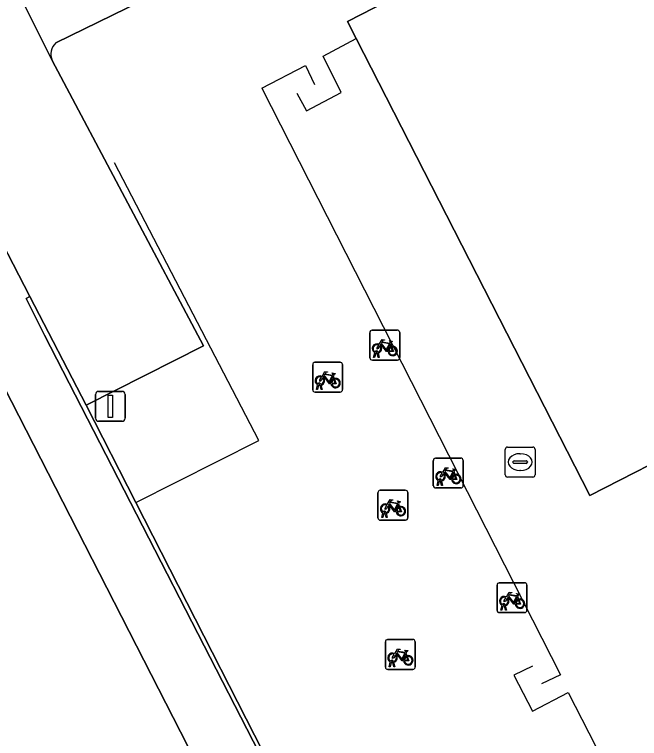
# Model space of a CAD drawing. Extents: x 158835 to 160077, y 386387 to 387778.
# Drawn here: x 159448.69 to 159469.63, y 387475.61 to 387499.85 of the extents above; entities that cross this region are included whole.
import ezdxf

# ---------------------------------------------------------------- set-up
doc = ezdxf.new("R2010")
doc.units = 0
for name, color, linetype in [('IMGEO_Fietsenrek', 7, 'Continuous'), ('IMGEO_Groenvoorziening', 7, 'Continuous'), ('IMGEO_Hek', 7, 'Continuous'), ('IMGEO_Kolk', 7, 'Continuous'), ('IMGEO_Lichtmast', 7, 'Continuous'), ('IMGEO_Pand', 7, 'Continuous'), ('IMGEO_Parkeervlak_open', 7, 'Continuous'), ('IMGEO_Voetpad_open', 7, 'Continuous')]:
    doc.layers.add(name, color=color, linetype=linetype)

msp = doc.modelspace()

# ---------------------------------------------------------------- linework, layer by layer
at = {"layer": 'IMGEO_Fietsenrek'}
for p, q in [((159460.599, 387488.356), (159460.599, 387489.197)), ((159460.599, 387489.197), (159460.599, 387488.356)), ((159460.674, 387489.281), (159461.515, 387489.281)), ((159461.515, 387489.281), (159460.674, 387489.281)), ((159461.599, 387489.206), (159461.599, 387488.365)), ((159461.599, 387488.365), (159461.599, 387489.206)), ((159461.286, 387488.83), (159461.322, 387488.735)), ((159460.726, 387488.365), (159460.765, 387488.525)), ((159460.795, 387488.513), (159460.76, 387488.365)), ((159460.837, 387488.537), (159460.836, 387488.541)), ((159460.878, 387488.365), (159460.844, 387488.507)), ((159460.868, 387488.548), (159460.869, 387488.541)), ((159460.876, 387488.511), (159460.911, 387488.365)), ((159458.759, 387488.207), (159459.6, 387488.207)), ((159459.6, 387488.207), (159458.759, 387488.207)), ((159461.524, 387488.281), (159460.683, 387488.281)), ((159460.683, 387488.281), (159461.524, 387488.281)), ((159460.76, 387488.365), (159460.726, 387488.365)), ((159460.911, 387488.365), (159460.878, 387488.365)), ((159458.684, 387487.282), (159458.684, 387488.123)), ((159458.684, 387488.123), (159458.684, 387487.282)), ((159459.684, 387488.132), (159459.684, 387487.291)), ((159459.684, 387487.291), (159459.684, 387488.132)), ((159459.371, 387487.756), (159459.407, 387487.661)), ((159458.811, 387487.291), (159458.85, 387487.451)), ((159458.922, 387487.463), (159458.921, 387487.467)), ((159458.953, 387487.474), (159458.954, 387487.467)), ((159459.609, 387487.207), (159458.768, 387487.207)), ((159458.768, 387487.207), (159459.609, 387487.207)), ((159458.845, 387487.291), (159458.811, 387487.291)), ((159458.88, 387487.439), (159458.845, 387487.291)), ((159458.963, 387487.291), (159458.929, 387487.433)), ((159458.961, 387487.437), (159458.996, 387487.291)), ((159458.996, 387487.291), (159458.963, 387487.291)), ((159462.726, 387484.072), (159462.726, 387484.913)), ((159462.726, 387484.913), (159462.726, 387484.072)), ((159462.801, 387484.997), (159463.642, 387484.997)), ((159463.642, 387484.997), (159462.801, 387484.997)), ((159463.726, 387484.922), (159463.726, 387484.081)), ((159463.726, 387484.081), (159463.726, 387484.922)), ((159463.413, 387484.546), (159463.449, 387484.451)), ((159462.853, 387484.081), (159462.892, 387484.241)), ((159462.887, 387484.081), (159462.853, 387484.081)), ((159462.922, 387484.229), (159462.887, 387484.081)), ((159462.964, 387484.253), (159462.963, 387484.257)), ((159463.005, 387484.081), (159462.971, 387484.223)), ((159462.995, 387484.264), (159462.996, 387484.257)), ((159463.003, 387484.227), (159463.038, 387484.081)), ((159463.038, 387484.081), (159463.005, 387484.081)), ((159460.871, 387482.995), (159460.871, 387483.836)), ((159460.871, 387483.836), (159460.871, 387482.995)), ((159460.946, 387483.92), (159461.787, 387483.92)), ((159461.787, 387483.92), (159460.946, 387483.92)), ((159461.871, 387483.845), (159461.871, 387483.004)), ((159461.871, 387483.004), (159461.871, 387483.845)), ((159463.651, 387483.997), (159462.81, 387483.997)), ((159462.81, 387483.997), (159463.651, 387483.997)), ((159461.558, 387483.469), (159461.594, 387483.374)), ((159460.998, 387483.004), (159461.037, 387483.164)), ((159461.067, 387483.152), (159461.032, 387483.004)), ((159461.109, 387483.176), (159461.108, 387483.18)), ((159461.15, 387483.004), (159461.116, 387483.146)), ((159461.14, 387483.187), (159461.141, 387483.18)), ((159461.148, 387483.15), (159461.183, 387483.004)), ((159461.796, 387482.92), (159460.955, 387482.92)), ((159460.955, 387482.92), (159461.796, 387482.92)), ((159461.032, 387483.004), (159460.998, 387483.004)), ((159461.183, 387483.004), (159461.15, 387483.004)), ((159464.861, 387479.899), (159464.861, 387480.74)), ((159464.861, 387480.74), (159464.861, 387479.899)), ((159464.936, 387480.824), (159465.777, 387480.824)), ((159465.777, 387480.824), (159464.936, 387480.824)), ((159465.861, 387480.749), (159465.861, 387479.908)), ((159465.861, 387479.908), (159465.861, 387480.749)), ((159465.548, 387480.373), (159465.584, 387480.278)), ((159464.988, 387479.908), (159465.027, 387480.068)), ((159465.057, 387480.056), (159465.022, 387479.908)), ((159465.099, 387480.08), (159465.098, 387480.084)), ((159465.14, 387479.908), (159465.106, 387480.05)), ((159465.13, 387480.091), (159465.131, 387480.084)), ((159465.138, 387480.054), (159465.173, 387479.908)), ((159465.786, 387479.824), (159464.945, 387479.824)), ((159464.945, 387479.824), (159465.786, 387479.824)), ((159465.022, 387479.908), (159464.988, 387479.908)), ((159465.173, 387479.908), (159465.14, 387479.908)), ((159461.119, 387478.001), (159461.119, 387478.842)), ((159461.119, 387478.842), (159461.119, 387478.001)), ((159461.194, 387478.926), (159462.035, 387478.926)), ((159462.035, 387478.926), (159461.194, 387478.926)), ((159462.119, 387478.851), (159462.119, 387478.01)), ((159462.119, 387478.01), (159462.119, 387478.851)), ((159461.806, 387478.475), (159461.842, 387478.38)), ((159461.246, 387478.01), (159461.285, 387478.17)), ((159461.28, 387478.01), (159461.246, 387478.01)), ((159461.315, 387478.158), (159461.28, 387478.01)), ((159461.357, 387478.182), (159461.356, 387478.186)), ((159461.398, 387478.01), (159461.364, 387478.152)), ((159461.388, 387478.193), (159461.389, 387478.186)), ((159461.396, 387478.156), (159461.431, 387478.01)), ((159461.431, 387478.01), (159461.398, 387478.01)), ((159462.044, 387477.926), (159461.203, 387477.926)), ((159461.203, 387477.926), (159462.044, 387477.926))]:
    msp.add_line(p, q, dxfattribs=at)
for points in [[(159460.912, 387488.807), (159461.007, 387488.971), (159461.093, 387488.957), (159461.095, 387488.948), (159461.039, 387488.937), (159461.012, 387488.892), (159461.268, 387488.851)], [(159461.268, 387488.851), (159461.293, 387488.9), (159461.287, 387488.904), (159461.264, 387488.908), (159461.252, 387488.915), (159461.251, 387488.918), (159461.253, 387488.923), (159461.348, 387488.908), (159461.35, 387488.898), (159461.34, 387488.885), (159461.328, 387488.879), (159461.314, 387488.885), (159461.286, 387488.83)], [(159460.933, 387488.755), (159460.881, 387488.665), (159460.841, 387488.64), (159460.842, 387488.687), (159460.897, 387488.781)], [(159461.208, 387488.563), (159461.158, 387488.563), (159460.967, 387488.814), (159460.948, 387488.782)], [(159461.255, 387488.826), (159460.998, 387488.867), (159460.981, 387488.838), (159461.148, 387488.618), (159461.255, 387488.826)], [(159461.303, 387488.728), (159461.273, 387488.805), (159461.164, 387488.587), (159461.207, 387488.587)], [(159461.237, 387488.587), (159461.357, 387488.586), (159461.313, 387488.7)], [(159461.333, 387488.707), (159461.388, 387488.562), (159461.238, 387488.562)], [(159459.018, 387487.681), (159458.966, 387487.591), (159458.926, 387487.566), (159458.927, 387487.613), (159458.982, 387487.707)], [(159458.997, 387487.733), (159459.092, 387487.897), (159459.178, 387487.883), (159459.18, 387487.874), (159459.124, 387487.863), (159459.097, 387487.818), (159459.353, 387487.777)], [(159459.293, 387487.489), (159459.243, 387487.489), (159459.052, 387487.74), (159459.033, 387487.708)], [(159459.34, 387487.752), (159459.083, 387487.793), (159459.066, 387487.764), (159459.233, 387487.544), (159459.34, 387487.752)], [(159459.388, 387487.654), (159459.358, 387487.731), (159459.249, 387487.513), (159459.292, 387487.513)], [(159459.353, 387487.777), (159459.378, 387487.826), (159459.372, 387487.83), (159459.349, 387487.834), (159459.337, 387487.841), (159459.336, 387487.844), (159459.338, 387487.849), (159459.433, 387487.834), (159459.435, 387487.824), (159459.425, 387487.811), (159459.413, 387487.805), (159459.399, 387487.811), (159459.371, 387487.756)], [(159459.322, 387487.513), (159459.442, 387487.512), (159459.398, 387487.626)], [(159459.418, 387487.633), (159459.473, 387487.488), (159459.323, 387487.488)], [(159463.039, 387484.523), (159463.134, 387484.687), (159463.22, 387484.673), (159463.222, 387484.664), (159463.166, 387484.653), (159463.139, 387484.608), (159463.395, 387484.567)], [(159463.382, 387484.542), (159463.125, 387484.583), (159463.108, 387484.554), (159463.275, 387484.334), (159463.382, 387484.542)], [(159463.395, 387484.567), (159463.42, 387484.616), (159463.414, 387484.62), (159463.391, 387484.624), (159463.379, 387484.631), (159463.378, 387484.634), (159463.38, 387484.639), (159463.475, 387484.624), (159463.477, 387484.614), (159463.467, 387484.601), (159463.455, 387484.595), (159463.441, 387484.601), (159463.413, 387484.546)], [(159463.06, 387484.471), (159463.008, 387484.381), (159462.968, 387484.356), (159462.969, 387484.403), (159463.024, 387484.497)], [(159463.335, 387484.279), (159463.285, 387484.279), (159463.094, 387484.53), (159463.075, 387484.498)], [(159463.43, 387484.444), (159463.4, 387484.521), (159463.291, 387484.303), (159463.334, 387484.303)], [(159463.364, 387484.303), (159463.484, 387484.302), (159463.44, 387484.416)], [(159463.46, 387484.423), (159463.515, 387484.278), (159463.365, 387484.278)], [(159461.184, 387483.446), (159461.279, 387483.61), (159461.365, 387483.596), (159461.367, 387483.587), (159461.311, 387483.576), (159461.284, 387483.531), (159461.54, 387483.49)], [(159461.205, 387483.394), (159461.153, 387483.304), (159461.113, 387483.279), (159461.114, 387483.326), (159461.169, 387483.42)], [(159461.48, 387483.202), (159461.43, 387483.202), (159461.239, 387483.453), (159461.22, 387483.421)], [(159461.527, 387483.465), (159461.27, 387483.506), (159461.253, 387483.477), (159461.42, 387483.257), (159461.527, 387483.465)], [(159461.575, 387483.367), (159461.545, 387483.444), (159461.436, 387483.226), (159461.479, 387483.226)], [(159461.509, 387483.226), (159461.629, 387483.225), (159461.585, 387483.339)], [(159461.605, 387483.346), (159461.66, 387483.201), (159461.51, 387483.201)], [(159461.54, 387483.49), (159461.565, 387483.539), (159461.559, 387483.543), (159461.536, 387483.547), (159461.524, 387483.554), (159461.523, 387483.557), (159461.525, 387483.562), (159461.62, 387483.547), (159461.622, 387483.537), (159461.612, 387483.524), (159461.6, 387483.518), (159461.586, 387483.524), (159461.558, 387483.469)], [(159465.174, 387480.35), (159465.269, 387480.514), (159465.355, 387480.5), (159465.357, 387480.491), (159465.301, 387480.48), (159465.274, 387480.435), (159465.53, 387480.394)], [(159465.53, 387480.394), (159465.555, 387480.443), (159465.549, 387480.447), (159465.526, 387480.451), (159465.514, 387480.458), (159465.513, 387480.461), (159465.515, 387480.466), (159465.61, 387480.451), (159465.612, 387480.441), (159465.602, 387480.428), (159465.59, 387480.422), (159465.576, 387480.428), (159465.548, 387480.373)], [(159465.195, 387480.298), (159465.143, 387480.208), (159465.103, 387480.183), (159465.104, 387480.23), (159465.159, 387480.324)], [(159465.47, 387480.106), (159465.42, 387480.106), (159465.229, 387480.357), (159465.21, 387480.325)], [(159465.517, 387480.369), (159465.26, 387480.41), (159465.243, 387480.381), (159465.41, 387480.161), (159465.517, 387480.369)], [(159465.565, 387480.271), (159465.535, 387480.348), (159465.426, 387480.13), (159465.469, 387480.13)], [(159465.499, 387480.13), (159465.619, 387480.129), (159465.575, 387480.243)], [(159465.595, 387480.25), (159465.65, 387480.105), (159465.5, 387480.105)], [(159461.432, 387478.452), (159461.527, 387478.616), (159461.613, 387478.602), (159461.615, 387478.593), (159461.559, 387478.582), (159461.532, 387478.537), (159461.788, 387478.496)], [(159461.775, 387478.471), (159461.518, 387478.512), (159461.501, 387478.483), (159461.668, 387478.263), (159461.775, 387478.471)], [(159461.788, 387478.496), (159461.813, 387478.545), (159461.807, 387478.549), (159461.784, 387478.553), (159461.772, 387478.56), (159461.771, 387478.563), (159461.773, 387478.568), (159461.868, 387478.553), (159461.87, 387478.543), (159461.86, 387478.53), (159461.848, 387478.524), (159461.834, 387478.53), (159461.806, 387478.475)], [(159461.453, 387478.4), (159461.401, 387478.31), (159461.361, 387478.285), (159461.362, 387478.332), (159461.417, 387478.426)], [(159461.728, 387478.208), (159461.678, 387478.208), (159461.487, 387478.459), (159461.468, 387478.427)], [(159461.823, 387478.373), (159461.793, 387478.45), (159461.684, 387478.232), (159461.727, 387478.232)], [(159461.757, 387478.232), (159461.877, 387478.231), (159461.833, 387478.345)], [(159461.853, 387478.352), (159461.908, 387478.207), (159461.758, 387478.207)]]:
    msp.add_lwpolyline(points, dxfattribs=at)
for centre, radius, start, end in [((159460.677, 387489.203), 0.0779, 92.4484, 184.2845), ((159460.677, 387489.203), 0.0779, 92.4484, 184.2845), ((159461.521, 387489.203), 0.0779, 2.4484, 94.2845), ((159461.521, 387489.203), 0.0779, 2.4484, 94.2845), ((159460.839, 387488.666), 0.159, 62.6766, 242.1369), ((159460.839, 387488.666), 0.129, 63.3192, 238.903), ((159460.839, 387488.666), 0.129, 283.6043, 43.4302), ((159460.839, 387488.666), 0.159, 283.5766, 46.6042), ((159461.366, 387488.582), 0.159, 113.3408, 178.3217), ((159461.366, 387488.582), 0.159, 187.0065, 105.7708), ((159461.366, 387488.582), 0.129, 113.923, 177.9556), ((159461.366, 387488.582), 0.129, 188.6715, 104.5883), ((159460.819, 387488.537), 0.0499, 12.8025, 158.6934), ((159460.839, 387488.666), 0.159, 253.9967, 271.7867), ((159460.819, 387488.537), 0.0174, 12.8025, 163.4502), ((159460.839, 387488.666), 0.129, 253.415, 269.0204), ((159458.762, 387488.129), 0.0779, 92.4484, 184.2845), ((159458.762, 387488.129), 0.0779, 92.4484, 184.2845), ((159459.606, 387488.129), 0.0779, 2.4484, 94.2845), ((159459.606, 387488.129), 0.0779, 2.4484, 94.2845), ((159460.677, 387488.359), 0.0779, 182.4484, 274.2845), ((159460.677, 387488.359), 0.0779, 182.4484, 274.2845), ((159461.521, 387488.359), 0.0779, 272.4484, 4.2845), ((159461.521, 387488.359), 0.0779, 272.4484, 4.2845), ((159458.924, 387487.592), 0.159, 62.6766, 242.1369), ((159458.924, 387487.592), 0.129, 63.3192, 238.903), ((159458.924, 387487.592), 0.159, 283.5766, 46.6042), ((159458.904, 387487.463), 0.0499, 12.8025, 158.6934), ((159458.904, 387487.463), 0.0174, 12.8025, 163.4502), ((159458.924, 387487.592), 0.129, 253.415, 269.0204), ((159458.924, 387487.592), 0.129, 283.6043, 43.4302), ((159459.451, 387487.508), 0.159, 113.3408, 178.3217), ((159459.451, 387487.508), 0.159, 187.0065, 105.7708), ((159459.451, 387487.508), 0.129, 113.923, 177.9556), ((159459.451, 387487.508), 0.129, 188.6715, 104.5883), ((159458.762, 387487.285), 0.0779, 182.4484, 274.2845), ((159458.762, 387487.285), 0.0779, 182.4484, 274.2845), ((159458.924, 387487.592), 0.159, 253.9967, 271.7867), ((159459.606, 387487.285), 0.0779, 272.4484, 4.2845), ((159459.606, 387487.285), 0.0779, 272.4484, 4.2845), ((159462.804, 387484.919), 0.0779, 92.4484, 184.2845), ((159462.804, 387484.919), 0.0779, 92.4484, 184.2845), ((159463.648, 387484.919), 0.0779, 2.4484, 94.2845), ((159463.648, 387484.919), 0.0779, 2.4484, 94.2845), ((159462.966, 387484.382), 0.159, 62.6766, 242.1369), ((159462.966, 387484.382), 0.129, 63.3192, 238.903), ((159462.946, 387484.253), 0.0499, 12.8025, 158.6934), ((159462.966, 387484.382), 0.129, 283.6043, 43.4302), ((159462.966, 387484.382), 0.159, 283.5766, 46.6042), ((159463.493, 387484.298), 0.159, 113.3408, 178.3217), ((159463.493, 387484.298), 0.159, 187.0065, 105.7708), ((159463.493, 387484.298), 0.129, 113.923, 177.9556), ((159463.493, 387484.298), 0.129, 188.6715, 104.5883), ((159462.804, 387484.075), 0.0779, 182.4484, 274.2845), ((159462.804, 387484.075), 0.0779, 182.4484, 274.2845), ((159462.966, 387484.382), 0.159, 253.9967, 271.7867), ((159462.946, 387484.253), 0.0174, 12.8025, 163.4502), ((159462.966, 387484.382), 0.129, 253.415, 269.0204), ((159463.648, 387484.075), 0.0779, 272.4484, 4.2845), ((159463.648, 387484.075), 0.0779, 272.4484, 4.2845), ((159460.949, 387483.842), 0.0779, 92.4484, 184.2845), ((159460.949, 387483.842), 0.0779, 92.4484, 184.2845), ((159461.793, 387483.842), 0.0779, 2.4484, 94.2845), ((159461.793, 387483.842), 0.0779, 2.4484, 94.2845), ((159461.111, 387483.305), 0.159, 62.6766, 242.1369), ((159461.111, 387483.305), 0.129, 63.3192, 238.903), ((159461.111, 387483.305), 0.129, 283.6043, 43.4302), ((159461.111, 387483.305), 0.159, 283.5766, 46.6042), ((159461.638, 387483.221), 0.159, 113.3408, 178.3217), ((159461.638, 387483.221), 0.159, 187.0065, 105.7708), ((159461.638, 387483.221), 0.129, 113.923, 177.9556), ((159461.638, 387483.221), 0.129, 188.6715, 104.5883), ((159461.091, 387483.176), 0.0499, 12.8025, 158.6934), ((159461.111, 387483.305), 0.159, 253.9967, 271.7867), ((159461.091, 387483.176), 0.0174, 12.8025, 163.4502), ((159461.111, 387483.305), 0.129, 253.415, 269.0204), ((159460.949, 387482.998), 0.0779, 182.4484, 274.2845), ((159460.949, 387482.998), 0.0779, 182.4484, 274.2845), ((159461.793, 387482.998), 0.0779, 272.4484, 4.2845), ((159461.793, 387482.998), 0.0779, 272.4484, 4.2845), ((159464.939, 387480.746), 0.0779, 92.4484, 184.2845), ((159464.939, 387480.746), 0.0779, 92.4484, 184.2845), ((159465.783, 387480.746), 0.0779, 2.4484, 94.2845), ((159465.783, 387480.746), 0.0779, 2.4484, 94.2845), ((159465.101, 387480.209), 0.159, 62.6766, 242.1369), ((159465.101, 387480.209), 0.129, 63.3192, 238.903), ((159465.101, 387480.209), 0.129, 283.6043, 43.4302), ((159465.101, 387480.209), 0.159, 283.5766, 46.6042), ((159465.628, 387480.125), 0.159, 113.3408, 178.3217), ((159465.628, 387480.125), 0.159, 187.0065, 105.7708), ((159465.628, 387480.125), 0.129, 113.923, 177.9556), ((159465.628, 387480.125), 0.129, 188.6715, 104.5883), ((159465.081, 387480.08), 0.0499, 12.8025, 158.6934), ((159465.101, 387480.209), 0.159, 253.9967, 271.7867), ((159465.081, 387480.08), 0.0174, 12.8025, 163.4502), ((159465.101, 387480.209), 0.129, 253.415, 269.0204), ((159464.939, 387479.902), 0.0779, 182.4484, 274.2845), ((159464.939, 387479.902), 0.0779, 182.4484, 274.2845), ((159465.783, 387479.902), 0.0779, 272.4484, 4.2845), ((159465.783, 387479.902), 0.0779, 272.4484, 4.2845), ((159461.197, 387478.848), 0.0779, 92.4484, 184.2845), ((159461.197, 387478.848), 0.0779, 92.4484, 184.2845), ((159462.041, 387478.848), 0.0779, 2.4484, 94.2845), ((159462.041, 387478.848), 0.0779, 2.4484, 94.2845), ((159461.359, 387478.311), 0.159, 62.6766, 242.1369), ((159461.359, 387478.311), 0.129, 63.3192, 238.903), ((159461.359, 387478.311), 0.129, 283.6043, 43.4302), ((159461.359, 387478.311), 0.159, 283.5766, 46.6042), ((159461.886, 387478.227), 0.159, 113.3408, 178.3217), ((159461.886, 387478.227), 0.159, 187.0065, 105.7708), ((159461.886, 387478.227), 0.129, 113.923, 177.9556), ((159461.886, 387478.227), 0.129, 188.6715, 104.5883), ((159461.197, 387478.004), 0.0779, 182.4484, 274.2845), ((159461.197, 387478.004), 0.0779, 182.4484, 274.2845), ((159461.339, 387478.182), 0.0499, 12.8025, 158.6934), ((159461.359, 387478.311), 0.159, 253.9967, 271.7867), ((159461.339, 387478.182), 0.0174, 12.8025, 163.4502), ((159461.359, 387478.311), 0.129, 253.415, 269.0204), ((159462.041, 387478.004), 0.0779, 272.4484, 4.2845), ((159462.041, 387478.004), 0.0779, 272.4484, 4.2845)]:
    msp.add_arc(centre, radius, start, end, dxfattribs=at)
at = {"layer": 'IMGEO_Groenvoorziening'}
msp.add_lwpolyline([(159449.087, 387490.337), (159449.694, 387489.108), (159458.326, 387472.326), (159458.441, 387472.376), (159452.759, 387483.507), (159451.089, 387486.775), (159449.211, 387490.405)], close=True, dxfattribs=at)
at = {"layer": 'IMGEO_Hek'}
for points in [[(159458.156, 387497.214), (159458.472, 387496.622), (159459.642, 387497.239), (159459.039, 387498.45), (159460.136, 387499.043)], [(159456.982, 387497.388), (159458.447, 387498.137), (159458.744, 387497.506)], [(159456.982, 387497.388), (159466.985, 387477.74), (159466.349, 387477.437)], [(159452.759, 387483.507), (159456.876, 387485.584), (159452.048, 387494.883)], [(159448.279, 387492.206), (159449.211, 387490.405)], [(159449.211, 387490.405), (159451.089, 387486.775)], [(159451.089, 387486.775), (159452.759, 387483.507)], [(159458.441, 387472.376), (159452.759, 387483.507)], [(159466.047, 387478.028), (159465.425, 387477.727), (159466.049, 387476.525), (159467.242, 387477.149), (159473.426, 387465.087), (159464.662, 387460.61)]]:
    msp.add_lwpolyline(points, dxfattribs=at)
at = {"layer": 'IMGEO_Kolk'}
for p, q in [((159465.136, 387484.439), (159465.136, 387485.291)), ((159465.211, 387485.365), (159466.063, 387485.365)), ((159466.137, 387485.291), (159466.137, 387484.439)), ((159465.624, 387485.145), (159465.649, 387485.145)), ((159465.395, 387484.859), (159465.395, 387484.871)), ((159465.833, 387484.822), (159465.435, 387484.822)), ((159465.438, 387484.908), (159465.836, 387484.908)), ((159465.879, 387484.871), (159465.879, 387484.859)), ((159465.647, 387484.585), (159465.622, 387484.585)), ((159466.063, 387484.365), (159465.211, 387484.365))]:
    msp.add_line(p, q, dxfattribs=at)
for points in [[(159465.136, 387484.439), (159465.136, 387485.291)], [(159465.211, 387485.365), (159466.063, 387485.365)], [(159466.137, 387485.291), (159466.137, 387484.439)], [(159466.063, 387484.365), (159465.211, 387484.365)]]:
    msp.add_lwpolyline(points, dxfattribs=at)
for centre, radius, start, end in [((159465.213, 387485.289), 0.0765, 91.552, 178.448), ((159465.213, 387485.289), 0.0765, 91.552, 178.448), ((159466.061, 387485.289), 0.0765, 1.552, 88.448), ((159466.061, 387485.289), 0.0765, 1.552, 88.448), ((159465.435, 387484.868), 0.0403, 85.8775, 175.7526), ((159465.432, 387484.858), 0.0366, 178.938, 274.7102), ((159465.836, 387484.865), 0.043, 264.8664, 352.4533), ((159465.84, 387484.87), 0.0386, 1.7309, 96.639), ((159465.213, 387484.441), 0.0765, 181.552, 268.448), ((159465.213, 387484.441), 0.0765, 181.552, 268.448), ((159466.061, 387484.441), 0.0765, 271.552, 358.448), ((159466.061, 387484.441), 0.0765, 271.552, 358.448)]:
    msp.add_arc(centre, radius, start, end, dxfattribs=at)
for centre, major_axis, ratio, start_param, end_param in [((159465.623, 387484.865), (-0.387, 0.002), 0.722429, 4.712389, 7.853982), ((159465.648, 387484.865), (-0.39, 0.002), 0.717154, 1.570796, 4.712389)]:
    msp.add_ellipse(centre, major_axis=major_axis, ratio=ratio, start_param=start_param, end_param=end_param, dxfattribs=at)
at = {"layer": 'IMGEO_Lichtmast'}
for p, q in [((159451.507, 387487.23), (159452.297, 387487.23)), ((159452.297, 387487.23), (159451.507, 387487.23)), ((159451.407, 387486.33), (159451.407, 387487.13)), ((159451.407, 387487.13), (159451.407, 387486.33)), ((159452.397, 387487.13), (159452.397, 387486.33)), ((159452.397, 387486.33), (159452.397, 387487.13)), ((159452.297, 387486.23), (159451.507, 387486.23)), ((159451.507, 387486.23), (159452.297, 387486.23))]:
    msp.add_line(p, q, dxfattribs=at)
msp.add_lwpolyline([(159451.827, 387487.105), (159451.977, 387487.105), (159451.977, 387486.355), (159451.827, 387486.355), (159451.827, 387487.105)], dxfattribs=at)
for centre, start, end in [((159451.507, 387487.13), 90, 180), ((159451.507, 387487.13), 90, 180), ((159452.297, 387487.13), 0, 90), ((159452.297, 387487.13), 360, 90), ((159451.507, 387486.33), 180, 270), ((159451.507, 387486.33), 180, 270), ((159452.297, 387486.33), 270, 0), ((159452.297, 387486.33), 270, 0)]:
    msp.add_arc(centre, 0.1, start, end, dxfattribs=at)
at = {"layer": 'IMGEO_Pand'}
msp.add_lwpolyline([(159481.103, 387510.487), (159465.144, 387502.332), (159459.846, 387499.609), (159460.136, 387499.043), (159467.97, 387483.742), (159478.462, 387489.106)], dxfattribs=at)
msp.add_lwpolyline([(159456.716, 387471.031), (159448.09, 387487.848), (159440.515, 387483.966), (159439.196, 387483.29), (159441.937, 387477.959), (159433.931, 387473.843), (159437.107, 387467.655), (159436.977, 387467.577), (159437.575, 387466.42), (159437.706, 387466.493), (159439.688, 387462.637), (159443.07, 387464.325), (159443.976, 387464.813), (159447.714, 387466.711), (159448.49, 387465.189), (159448.917, 387464.352), (159451.335, 387459.608), (159452.675, 387460.292), (159460.232, 387464.176)], close=True, dxfattribs=at)
at = {"layer": 'IMGEO_Parkeervlak_open'}
for points in [[(159474.459, 387522.541), (159474.335, 387522.48), (159441.37, 387506.416), (159445.802, 387497.431), (159447.542, 387493.687), (159448.279, 387492.206), (159449.211, 387490.405), (159451.089, 387486.775), (159455.025, 387488.752), (159449.96, 387498.31), (159447.624, 387502.964), (159479.315, 387518.405), (159479.13, 387518.779)], [(159450.077, 387498.898), (159481.399, 387514.185), (159479.315, 387518.405), (159447.624, 387502.964), (159449.96, 387498.31)]]:
    msp.add_lwpolyline(points, dxfattribs=at)
msp.add_arc((159450.408, 387498.527), 0.497, 131.6742, 205.8184, dxfattribs=at)
at = {"layer": 'IMGEO_Voetpad_open'}
for points in [[(159479.13, 387518.779), (159479.315, 387518.405), (159481.399, 387514.185), (159450.077, 387498.898)], [(159478.462, 387489.106), (159467.97, 387483.742), (159460.136, 387499.043), (159459.846, 387499.609), (159465.144, 387502.332), (159481.103, 387510.487)], [(159449.96, 387498.31), (159455.025, 387488.752), (159451.089, 387486.775), (159452.759, 387483.507), (159458.441, 387472.376), (159458.571, 387472.433), (159464.662, 387460.61), (159466.166, 387457.691), (159472.003, 387460.575), (159487.11, 387430.935)]]:
    msp.add_lwpolyline(points, dxfattribs=at)
msp.add_lwpolyline([(159447.542, 387493.687), (159446.763, 387493.302), (159445.663, 387492.758), (159447.922, 387488.191), (159448.09, 387487.848), (159456.716, 387471.031), (159458.542, 387471.874), (159458.326, 387472.326), (159449.694, 387489.108), (159449.087, 387490.337), (159449.211, 387490.405), (159448.279, 387492.206)], close=True, dxfattribs=at)
msp.add_arc((159450.408, 387498.527), 0.497, 131.6742, 205.8184, dxfattribs=at)

doc.saveas('drawing.dxf')
